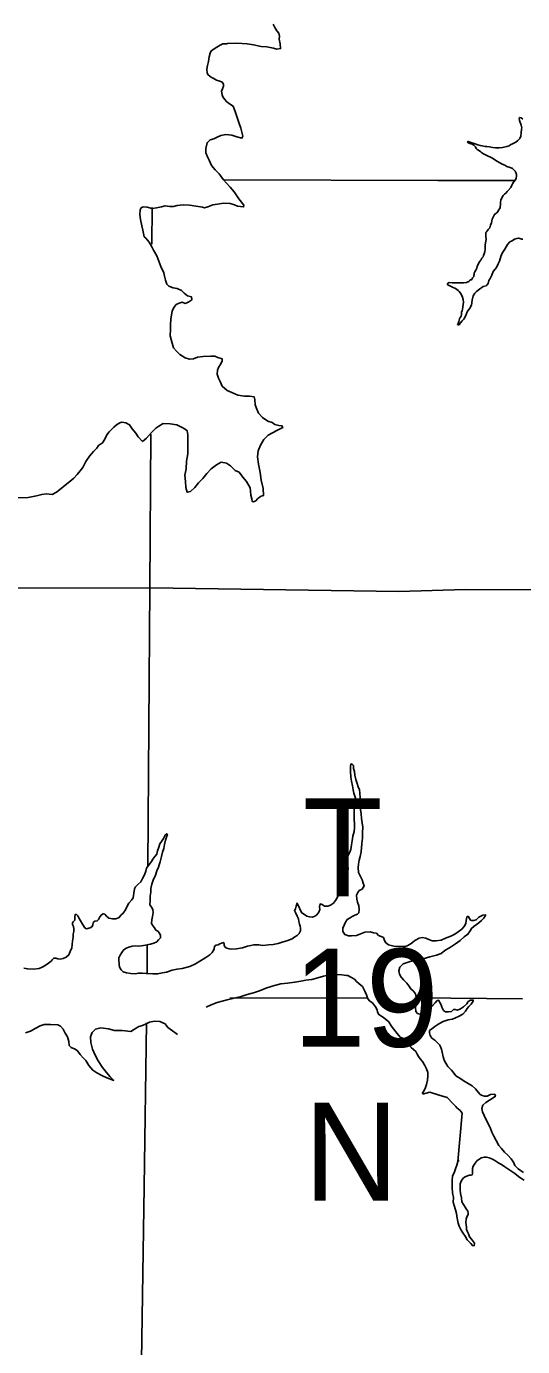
# Model space of a CAD drawing. Extents: x 77230 to 630905, y 790554 to 1662844.
# Drawn here: x 326622 to 333032, y 1564948 to 1582020 of the extents above; entities that cross this region are included whole.
import ezdxf

# ---------------------------------------------------------------- set-up
doc = ezdxf.new("R2010")
doc.units = 0
for name, color, linetype in [('Level 16', 7, 'Continuous'), ('Level 17', 7, 'Continuous'), ('Level 28', 7, 'Continuous'), ('Level 35', 7, 'Continuous')]:
    doc.layers.add(name, color=color, linetype=linetype)

msp = doc.modelspace()

# ---------------------------------------------------------------- linework, layer by layer
at = {"layer": 'Level 16'}
for points in [[(331939, 1580026), (329179, 1580034)], [(331939, 1580026), (331939, 1580026)], [(331939, 1580026), (332937, 1580026)], [(328244, 1579203), (328247, 1579678)], [(328191, 1571162), (328217, 1574763), (328229, 1576745)], [(325937, 1574754), (328223, 1574759), (331432, 1574714)], [(331432, 1574714), (332296, 1574739)], [(332296, 1574739), (332296, 1574739)], [(333317, 1574735), (332296, 1574739)], [(328181, 1569769), (328184, 1570147)], [(331033, 1569456), (329252, 1569452)], [(331640, 1569456), (333032, 1569446)], [(328143, 1567014), (328174, 1569133)], [(328087, 1562234), (328102, 1564209), (328143, 1567014)]]:
    msp.add_lwpolyline(points, dxfattribs=at)
at = {"layer": 'Level 17'}
for points in [[(329013, 1581361), (328971, 1581393), (328959, 1581417), (328955, 1581469), (328961, 1581513), (328975, 1581565), (328983, 1581625), (328997, 1581675), (329011, 1581703), (329083, 1581753), (329125, 1581777), (329159, 1581793), (329217, 1581795), (329217, 1581801), (329339, 1581803), (329474, 1581794), (329554, 1581782), (329656, 1581760), (329730, 1581754), (329813, 1581740), (329857, 1581728), (329905, 1581734), (329901, 1581794), (329889, 1581854), (329893, 1581896), (329883, 1581934), (329856, 1581964), (329830, 1582006), (329808, 1582050)], [(328487, 1578233), (328497, 1578289), (328507, 1578337), (328527, 1578387), (328557, 1578423), (328595, 1578443), (328633, 1578453), (328671, 1578439), (328695, 1578447), (328721, 1578459), (328757, 1578483), (328755, 1578521), (328703, 1578537), (328659, 1578571), (328624, 1578605), (328568, 1578631), (328518, 1578641), (328464, 1578659), (328436, 1578688), (328420, 1578740), (328408, 1578792), (328398, 1578832), (328359, 1578916), (328333, 1578984), (328307, 1579052), (328263, 1579128), (328239, 1579180), (328207, 1579230), (328164, 1579280), (328142, 1579300), (328126, 1579384), (328114, 1579442), (328096, 1579524), (328086, 1579586), (328092, 1579650), (328104, 1579676), (328130, 1579688), (328182, 1579682), (328248, 1579666), (328304, 1579676), (328366, 1579688), (328414, 1579698), (328477, 1579692), (328523, 1579692), (328569, 1579703), (328645, 1579711), (328729, 1579709), (328813, 1579697), (328896, 1579683), (328924, 1579673), (328964, 1579685), (329030, 1579715), (329092, 1579723), (329168, 1579733), (329254, 1579730), (329310, 1579712), (329351, 1579694), (329427, 1579686), (329431, 1579710), (329368, 1579790), (329304, 1579880), (329256, 1579940), (329208, 1579991), (329168, 1580037), (329111, 1580115), (329059, 1580167), (329015, 1580221), (328985, 1580291), (328961, 1580333), (328941, 1580387), (328939, 1580443), (328956, 1580515), (328994, 1580553), (329043, 1580565), (329087, 1580589), (329133, 1580611), (329197, 1580621), (329275, 1580615), (329339, 1580594), (329407, 1580574), (329419, 1580600), (329391, 1580706), (329365, 1580778), (329339, 1580856), (329323, 1580907), (329305, 1580955), (329291, 1580987), (329258, 1581011), (329210, 1581045), (329180, 1581079), (329160, 1581111), (329150, 1581135), (329144, 1581183), (329154, 1581213), (329170, 1581249), (329170, 1581275), (329152, 1581301), (329120, 1581311), (329078, 1581327), (329035, 1581349), (329013, 1581361)], [(332860, 1580477), (332879, 1580493), (332894, 1580499), (332912, 1580508), (332947, 1580525), (332972, 1580545), (332995, 1580571), (333008, 1580602), (333015, 1580645), (333020, 1580691), (333022, 1580707), (333013, 1580742), (332994, 1580805), (332987, 1580829), (332987, 1580835), (332991, 1580840), (332996, 1580843), (333012, 1580839), (333036, 1580821)], [(332860, 1580477), (332879, 1580493), (332894, 1580499), (332912, 1580508), (332947, 1580525), (332972, 1580545), (332995, 1580571), (333008, 1580602), (333015, 1580645), (333020, 1580691), (333022, 1580707), (333013, 1580742), (332994, 1580805), (332987, 1580829), (332987, 1580835), (332991, 1580840), (332996, 1580843), (333012, 1580839), (333036, 1580821)], [(332882, 1579938), (332895, 1579968), (332904, 1579986), (332915, 1580005), (332939, 1580034), (332948, 1580059), (332955, 1580084), (332955, 1580107), (332946, 1580133), (332936, 1580149), (332919, 1580166), (332901, 1580181), (332872, 1580196), (332831, 1580210), (332805, 1580226), (332770, 1580237), (332745, 1580253), (332710, 1580274), (332634, 1580321), (332570, 1580352), (332534, 1580366), (332508, 1580386), (332494, 1580398), (332463, 1580419), (332446, 1580427), (332434, 1580442), (332423, 1580462), (332403, 1580486), (332381, 1580498), (332353, 1580506), (332326, 1580517), (332320, 1580524), (332322, 1580528), (332325, 1580531), (332330, 1580533), (332344, 1580527), (332377, 1580516), (332408, 1580505), (332455, 1580489), (332484, 1580479), (332510, 1580474), (332550, 1580469), (332572, 1580467), (332603, 1580462), (332623, 1580458), (332648, 1580455), (332682, 1580451), (332729, 1580452), (332772, 1580453), (332792, 1580457), (332831, 1580466), (332860, 1580477)], [(332882, 1579938), (332895, 1579968), (332904, 1579986), (332915, 1580005), (332939, 1580034), (332948, 1580059), (332955, 1580084), (332955, 1580107), (332946, 1580133), (332936, 1580149), (332919, 1580166), (332901, 1580181), (332872, 1580196), (332831, 1580210), (332805, 1580226), (332770, 1580237), (332745, 1580253), (332710, 1580274), (332634, 1580321), (332570, 1580352), (332534, 1580366), (332508, 1580386), (332494, 1580398), (332463, 1580419), (332446, 1580427), (332434, 1580442), (332423, 1580462), (332403, 1580486), (332381, 1580498), (332353, 1580506), (332326, 1580517), (332320, 1580524), (332322, 1580528), (332325, 1580531), (332330, 1580533), (332344, 1580527), (332377, 1580516), (332408, 1580505), (332455, 1580489), (332484, 1580479), (332510, 1580474), (332550, 1580469), (332572, 1580467), (332603, 1580462), (332623, 1580458), (332648, 1580455), (332682, 1580451), (332729, 1580452), (332772, 1580453), (332792, 1580457), (332831, 1580466), (332860, 1580477)], [(332447, 1578914), (332459, 1578946), (332474, 1578975), (332483, 1578987), (332493, 1578998), (332505, 1579023), (332513, 1579033), (332521, 1579042), (332527, 1579056), (332536, 1579080), (332546, 1579111), (332549, 1579136), (332551, 1579159), (332547, 1579178), (332551, 1579193), (332555, 1579223), (332560, 1579265), (332558, 1579305), (332556, 1579341), (332558, 1579354), (332567, 1579365), (332579, 1579379), (332589, 1579392), (332608, 1579416), (332620, 1579451), (332630, 1579482), (332633, 1579506), (332641, 1579528), (332657, 1579561), (332670, 1579588), (332685, 1579601), (332699, 1579611), (332715, 1579630), (332723, 1579646), (332733, 1579660), (332741, 1579676), (332744, 1579691), (332745, 1579714), (332745, 1579747), (332753, 1579773), (332759, 1579795), (332768, 1579807), (332775, 1579821), (332782, 1579833), (332789, 1579842), (332800, 1579849), (332822, 1579868), (332835, 1579884), (332847, 1579900), (332882, 1579938)], [(332447, 1578914), (332459, 1578946), (332474, 1578975), (332483, 1578987), (332493, 1578998), (332505, 1579023), (332513, 1579033), (332521, 1579042), (332527, 1579056), (332536, 1579080), (332546, 1579111), (332549, 1579136), (332551, 1579159), (332547, 1579178), (332551, 1579193), (332555, 1579223), (332560, 1579265), (332558, 1579305), (332556, 1579341), (332558, 1579354), (332567, 1579365), (332579, 1579379), (332589, 1579392), (332608, 1579416), (332620, 1579451), (332630, 1579482), (332633, 1579506), (332641, 1579528), (332657, 1579561), (332670, 1579588), (332685, 1579601), (332699, 1579611), (332715, 1579630), (332723, 1579646), (332733, 1579660), (332741, 1579676), (332744, 1579691), (332745, 1579714), (332745, 1579747), (332753, 1579773), (332759, 1579795), (332768, 1579807), (332775, 1579821), (332782, 1579833), (332789, 1579842), (332800, 1579849), (332822, 1579868), (332835, 1579884), (332847, 1579900), (332882, 1579938)], [(333036, 1579269), (333022, 1579270), (332982, 1579282), (332958, 1579277), (332930, 1579269), (332898, 1579249), (332868, 1579233), (332839, 1579199), (332804, 1579141), (332770, 1579088), (332752, 1579044), (332736, 1578986), (332719, 1578952), (332694, 1578903), (332677, 1578881), (332652, 1578850), (332635, 1578803), (332612, 1578761), (332598, 1578733), (332587, 1578696), (332571, 1578675), (332561, 1578665), (332521, 1578655), (332475, 1578621), (332438, 1578594), (332415, 1578570), (332393, 1578536), (332379, 1578478), (332371, 1578415), (332351, 1578375), (332318, 1578327), (332305, 1578295), (332287, 1578257), (332272, 1578234), (332251, 1578212), (332227, 1578182), (332211, 1578162), (332208, 1578159), (332202, 1578159), (332198, 1578159), (332194, 1578163), (332191, 1578168), (332198, 1578179), (332207, 1578205), (332217, 1578239), (332228, 1578256), (332238, 1578275), (332244, 1578293), (332244, 1578327), (332251, 1578344), (332258, 1578359), (332260, 1578392), (332267, 1578454), (332265, 1578489), (332250, 1578531), (332231, 1578569), (332215, 1578590), (332201, 1578605), (332184, 1578616), (332165, 1578629), (332127, 1578648), (332082, 1578670), (332068, 1578678), (332063, 1578689), (332064, 1578697), (332070, 1578703), (332074, 1578706), (332086, 1578709), (332123, 1578704), (332175, 1578703), (332214, 1578703)], [(333036, 1579269), (333022, 1579270), (332982, 1579282), (332958, 1579277), (332930, 1579269), (332898, 1579249), (332868, 1579233), (332839, 1579199), (332804, 1579141), (332770, 1579088), (332752, 1579044), (332736, 1578986), (332719, 1578952), (332694, 1578903), (332677, 1578881), (332652, 1578850), (332635, 1578803), (332612, 1578761), (332598, 1578733), (332587, 1578696)], [(332214, 1578703), (332268, 1578706), (332306, 1578708), (332339, 1578720), (332349, 1578733), (332353, 1578740), (332356, 1578742), (332366, 1578742), (332370, 1578742), (332377, 1578746), (332379, 1578751), (332381, 1578757), (332386, 1578768), (332396, 1578779), (332401, 1578786), (332404, 1578797), (332406, 1578811), (332406, 1578818), (332407, 1578830), (332414, 1578845), (332427, 1578866), (332441, 1578892), (332447, 1578914)], [(332214, 1578703), (332268, 1578706), (332306, 1578708), (332339, 1578720), (332349, 1578733), (332353, 1578740), (332356, 1578742), (332366, 1578742), (332370, 1578742), (332377, 1578746), (332379, 1578751), (332381, 1578757), (332386, 1578768), (332396, 1578779), (332401, 1578786), (332404, 1578797), (332406, 1578811), (332406, 1578818), (332407, 1578830), (332414, 1578845), (332427, 1578866), (332441, 1578892), (332447, 1578914)], [(332587, 1578696), (332571, 1578675), (332561, 1578665), (332521, 1578655), (332475, 1578621), (332438, 1578594), (332415, 1578570), (332393, 1578536), (332379, 1578478), (332371, 1578415), (332351, 1578375), (332318, 1578327), (332305, 1578295), (332287, 1578257), (332272, 1578234), (332251, 1578212), (332227, 1578182), (332211, 1578162), (332208, 1578159), (332202, 1578159), (332198, 1578159), (332194, 1578163), (332191, 1578168), (332198, 1578179), (332207, 1578205), (332217, 1578239), (332228, 1578256), (332238, 1578275), (332244, 1578293), (332244, 1578327), (332251, 1578344), (332258, 1578359), (332260, 1578392), (332267, 1578454), (332265, 1578489), (332250, 1578531), (332231, 1578569), (332215, 1578590), (332201, 1578605), (332184, 1578616), (332165, 1578629), (332127, 1578648), (332082, 1578670), (332068, 1578678), (332063, 1578689), (332064, 1578697), (332070, 1578703), (332074, 1578706), (332086, 1578709), (332123, 1578704), (332175, 1578703), (332214, 1578703)], [(328122, 1576654), (328174, 1576696), (328236, 1576769), (328292, 1576823), (328334, 1576851), (328390, 1576883), (328481, 1576879), (328567, 1576867), (328625, 1576839), (328671, 1576813), (328699, 1576791), (328707, 1576739), (328709, 1576663), (328706, 1576593), (328706, 1576493), (328692, 1576397), (328686, 1576299), (328670, 1576215), (328676, 1576133), (328680, 1576059), (328700, 1575995), (328740, 1576007), (328799, 1576056), (328847, 1576116), (328901, 1576174), (328955, 1576238), (329007, 1576298), (329079, 1576350), (329137, 1576384), (329209, 1576370), (329257, 1576338), (329291, 1576302), (329319, 1576278), (329370, 1576256), (329418, 1576191), (329464, 1576133), (329514, 1576055), (329516, 1576011), (329520, 1575959), (329536, 1575911), (329537, 1575877), (329557, 1575873), (329585, 1575887), (329609, 1575911), (329631, 1575929), (329655, 1575947), (329687, 1575955), (329679, 1576045), (329656, 1576151), (329642, 1576253), (329620, 1576357), (329606, 1576453), (329616, 1576531), (329646, 1576607), (329688, 1576677), (329744, 1576733), (329800, 1576763), (329856, 1576793), (329908, 1576819), (329934, 1576833), (329924, 1576857), (329882, 1576861), (329832, 1576873), (329796, 1576899), (329741, 1576917), (329671, 1576961), (329621, 1577019), (329597, 1577069), (329579, 1577127), (329573, 1577195), (329565, 1577229), (329506, 1577238), (329440, 1577238), (329352, 1577252), (329276, 1577288), (329216, 1577310), (329153, 1577366), (329125, 1577428), (329105, 1577470), (329087, 1577524), (329089, 1577574), (329103, 1577610), (329127, 1577642), (329151, 1577692), (329151, 1577722), (329097, 1577740), (329055, 1577756), (329003, 1577756), (328906, 1577753), (328834, 1577741), (328780, 1577721), (328728, 1577719), (328674, 1577735), (328604, 1577777), (328561, 1577821), (328521, 1577863), (328503, 1577925), (328479, 1578017), (328483, 1578107), (328485, 1578163), (328487, 1578233)], [(326479, 1575924), (326644, 1575930), (326752, 1575948), (326820, 1575968), (326876, 1575977), (326954, 1575969), (327009, 1575995), (327071, 1576043), (327123, 1576089), (327185, 1576135), (327233, 1576179), (327277, 1576225), (327315, 1576273), (327349, 1576317), (327391, 1576395), (327439, 1576461), (327487, 1576523), (327531, 1576567), (327553, 1576601), (327605, 1576634), (327633, 1576684), (327663, 1576740), (327691, 1576776), (327753, 1576838), (327787, 1576868), (327829, 1576892), (327853, 1576902), (327907, 1576894), (327955, 1576868), (327990, 1576816), (328034, 1576762), (328064, 1576714), (328122, 1576654)], [(331063, 1570312), (330993, 1570305), (330888, 1570264), (330824, 1570260), (330784, 1570261), (330734, 1570277), (330710, 1570315), (330712, 1570359), (330727, 1570399), (330745, 1570435), (330768, 1570469), (330804, 1570492), (330832, 1570510), (330864, 1570526), (330899, 1570541), (330917, 1570557), (330919, 1570599), (330916, 1570647), (330900, 1570693), (330890, 1570735), (330885, 1570785), (330903, 1570819), (330923, 1570847), (330958, 1570865), (330974, 1570885), (330986, 1570906), (330974, 1570939), (330959, 1570983), (330935, 1571037), (330914, 1571079), (330908, 1571143), (330914, 1571187), (330921, 1571237), (330933, 1571287), (330946, 1571345), (330957, 1571452), (330966, 1571522), (330966, 1571602), (330967, 1571664), (330959, 1571720), (330950, 1571776), (330949, 1571838), (330939, 1571892), (330939, 1571938), (330932, 1571992), (330932, 1572044), (330931, 1572106), (330925, 1572146), (330908, 1572187), (330894, 1572229), (330880, 1572283), (330865, 1572337), (330859, 1572383), (330848, 1572425), (330846, 1572461), (330834, 1572477), (330814, 1572483), (330808, 1572443), (330807, 1572383), (330814, 1572311), (330820, 1572259), (330836, 1572199), (330843, 1572147), (330853, 1572105), (330872, 1572039), (330869, 1571967), (330857, 1571907), (330858, 1571837), (330856, 1571767), (330859, 1571705), (330859, 1571655), (330858, 1571609), (330840, 1571548), (330831, 1571488), (330823, 1571436), (330814, 1571378), (330798, 1571334), (330775, 1571296), (330765, 1571260), (330770, 1571226), (330774, 1571222), (330776, 1571170), (330780, 1571120), (330757, 1571091), (330737, 1571075), (330715, 1571075), (330697, 1571049), (330680, 1571019), (330676, 1570975), (330678, 1570927), (330677, 1570873), (330664, 1570812), (330642, 1570758), (330617, 1570716), (330591, 1570684), (330551, 1570657), (330515, 1570643), (330472, 1570645), (330445, 1570664), (330417, 1570672), (330410, 1570636)], [(328171, 1569774), (328117, 1569776), (328071, 1569776), (328026, 1569769), (327970, 1569773), (327916, 1569780), (327874, 1569792), (327844, 1569819), (327825, 1569855), (327821, 1569895), (327817, 1569943), (327818, 1569975), (327832, 1570009), (327854, 1570046), (327873, 1570070), (327901, 1570096), (327947, 1570111), (327988, 1570125), (328034, 1570129), (328072, 1570128), (328110, 1570132), (328160, 1570139), (328198, 1570147), (328224, 1570153), (328267, 1570166), (328305, 1570182), (328329, 1570206), (328355, 1570234), (328354, 1570262), (328340, 1570294), (328320, 1570318), (328296, 1570334), (328278, 1570364), (328259, 1570386), (328239, 1570421), (328243, 1570465), (328252, 1570508), (328260, 1570562), (328256, 1570594), (328243, 1570628), (328217, 1570659), (328219, 1570713), (328220, 1570771), (328228, 1570823), (328229, 1570872), (328241, 1570928), (328258, 1570978), (328289, 1571046), (328307, 1571098), (328328, 1571147), (328338, 1571177), (328352, 1571217), (328369, 1571285), (328382, 1571343), (328396, 1571387), (328407, 1571439), (328421, 1571496), (328433, 1571534), (328444, 1571570), (328438, 1571580), (328416, 1571562), (328391, 1571517), (328367, 1571481), (328346, 1571449), (328332, 1571407), (328314, 1571359), (328305, 1571316), (328279, 1571284), (328254, 1571250), (328240, 1571220), (328206, 1571181), (328173, 1571135), (328165, 1571097), (328148, 1571049), (328122, 1571001), (328099, 1570958), (328063, 1570922), (328033, 1570892), (328018, 1570868), (328010, 1570811), (327999, 1570753), (327979, 1570721), (327947, 1570683), (327922, 1570643), (327900, 1570596), (327873, 1570552), (327843, 1570526), (327821, 1570498), (327778, 1570481), (327736, 1570481), (327686, 1570490), (327656, 1570514), (327634, 1570540), (327614, 1570546), (327592, 1570533), (327570, 1570507), (327552, 1570469), (327537, 1570453), (327507, 1570449), (327485, 1570430), (327481, 1570396)], [(327481, 1570396), (327469, 1570376), (327444, 1570362), (327400, 1570351), (327376, 1570363), (327345, 1570411), (327315, 1570463), (327301, 1570493), (327287, 1570520), (327269, 1570536), (327251, 1570534), (327249, 1570504), (327247, 1570462), (327227, 1570440), (327216, 1570426), (327216, 1570404), (327232, 1570382), (327236, 1570350), (327235, 1570316), (327225, 1570282), (327227, 1570244), (327216, 1570190), (327214, 1570148), (327207, 1570104), (327189, 1570055), (327168, 1570013), (327136, 1569985), (327098, 1569966), (327060, 1569958), (327028, 1569962), (327000, 1569972), (326976, 1569971), (326955, 1569951), (326943, 1569933), (326909, 1569907), (326866, 1569874), (326824, 1569854), (326786, 1569837), (326712, 1569827), (326639, 1569832), (326589, 1569842)], [(330410, 1570636), (330412, 1570600), (330402, 1570566), (330373, 1570532), (330347, 1570513), (330319, 1570501), (330281, 1570505), (330247, 1570514), (330213, 1570534), (330181, 1570556), (330157, 1570596), (330147, 1570630), (330130, 1570659), (330118, 1570683), (330108, 1570643), (330099, 1570609), (330085, 1570587), (330103, 1570551), (330122, 1570513), (330138, 1570479), (330142, 1570443), (330149, 1570409), (330159, 1570386), (330165, 1570358), (330165, 1570324), (330144, 1570289), (330122, 1570265), (330092, 1570245), (330056, 1570220), (329987, 1570196), (329939, 1570181), (329875, 1570159), (329808, 1570146), (329750, 1570142), (329678, 1570133), (329626, 1570142), (329560, 1570144), (329521, 1570135), (329477, 1570125), (329415, 1570106), (329335, 1570090), (329278, 1570089), (329242, 1570093), (329210, 1570098), (329190, 1570114), (329177, 1570136), (329175, 1570158), (329167, 1570174), (329141, 1570164), (329119, 1570154), (329098, 1570145), (329072, 1570139), (329054, 1570125), (329046, 1570087), (329021, 1570045), (328991, 1570016), (328941, 1569978), (328906, 1569956), (328864, 1569931), (328808, 1569899), (328733, 1569862), (328633, 1569837), (328568, 1569830), (328506, 1569816), (328432, 1569789), (328379, 1569780), (328317, 1569768), (328255, 1569767), (328171, 1569774)], [(331490, 1569898), (331579, 1569927), (331682, 1569951), (331746, 1569962), (331834, 1569987), (331919, 1570010), (331979, 1570033), (332030, 1570070), (332100, 1570111), (332165, 1570158), (332224, 1570201), (332279, 1570246), (332327, 1570281), (332356, 1570323), (332373, 1570355), (332405, 1570386), (332439, 1570408), (332468, 1570427), (332502, 1570457), (332531, 1570486), (332553, 1570522), (332552, 1570532), (332517, 1570528), (332469, 1570501), (332432, 1570468), (332402, 1570460), (332376, 1570456), (332358, 1570463), (332347, 1570485), (332329, 1570513), (332311, 1570503), (332302, 1570456), (332299, 1570418), (332279, 1570382), (332246, 1570346), (332198, 1570311), (332159, 1570282), (332105, 1570257), (332036, 1570228), (331982, 1570203), (331918, 1570197), (331864, 1570194), (331820, 1570213), (331782, 1570231), (331736, 1570238), (331696, 1570229), (331651, 1570203), (331639, 1570198)], [(331490, 1570122), (331370, 1570127), (331302, 1570142), (331260, 1570172), (331244, 1570210), (331235, 1570236), (331205, 1570251), (331173, 1570263), (331143, 1570295), (331107, 1570300), (331063, 1570312)], [(331639, 1570198), (331612, 1570174), (331579, 1570150), (331540, 1570131), (331516, 1570122), (331490, 1570122)], [(331493, 1569692), (331463, 1569726), (331443, 1569765), (331435, 1569807), (331446, 1569855), (331490, 1569898)], [(331449, 1568947), (331410, 1568998), (331364, 1569055), (331333, 1569097), (331303, 1569147), (331259, 1569187), (331221, 1569214), (331177, 1569242), (331158, 1569272), (331154, 1569304), (331132, 1569340), (331092, 1569391), (331058, 1569415), (331035, 1569443), (331017, 1569497), (330995, 1569543), (330962, 1569604), (330918, 1569644), (330886, 1569670), (330862, 1569698), (330814, 1569727), (330776, 1569745), (330758, 1569747), (330696, 1569754), (330624, 1569758), (330528, 1569751), (330459, 1569737), (330387, 1569718), (330311, 1569693), (330234, 1569685), (330168, 1569674), (330092, 1569660), (329996, 1569649), (329907, 1569640), (329829, 1569618), (329730, 1569589), (329632, 1569550), (329557, 1569522), (329473, 1569499), (329395, 1569476), (329308, 1569454), (329216, 1569431), (329085, 1569398), (329011, 1569369), (328946, 1569338)], [(331493, 1569692), (331486, 1569704)], [(332619, 1568207), (332573, 1568188), (332541, 1568185), (332509, 1568193), (332485, 1568207), (332458, 1568238), (332424, 1568282), (332381, 1568319), (332329, 1568350), (332278, 1568380), (332222, 1568417), (332171, 1568450), (332135, 1568496), (332112, 1568523), (332068, 1568571), (332041, 1568615), (332018, 1568650), (332008, 1568696), (331995, 1568754), (331984, 1568796), (331965, 1568844), (331935, 1568877), (331898, 1568911), (331858, 1568938), (331840, 1568972), (331831, 1569004), (331829, 1569034), (331860, 1569058), (331900, 1569087), (331949, 1569120), (332005, 1569151), (332072, 1569172), (332126, 1569182), (332203, 1569216), (332261, 1569246), (332294, 1569285), (332318, 1569319), (332337, 1569344), (332369, 1569376), (332394, 1569413), (332396, 1569429), (332360, 1569426), (332330, 1569410), (332311, 1569379), (332267, 1569341), (332232, 1569316), (332190, 1569297), (332162, 1569309), (332138, 1569305), (332112, 1569280), (332075, 1569276), (332035, 1569275), (332012, 1569295), (331990, 1569337), (331979, 1569368), (331963, 1569396), (331952, 1569424), (331930, 1569424), (331903, 1569391), (331858, 1569345), (331820, 1569304), (331777, 1569273), (331737, 1569257), (331707, 1569246), (331675, 1569254), (331655, 1569280), (331648, 1569332), (331659, 1569382), (331669, 1569420), (331656, 1569466), (331649, 1569508), (331621, 1569545), (331588, 1569573), (331562, 1569615), (331535, 1569646), (331493, 1569692)], [(328573, 1568982), (328555, 1568998), (328511, 1569030), (328449, 1569075), (328413, 1569121), (328345, 1569152), (328275, 1569156), (328211, 1569143), (328171, 1569123), (328120, 1569099), (328074, 1569086)], [(328074, 1569086), (328018, 1569052), (327969, 1569021), (327857, 1569035), (327759, 1569034), (327681, 1569055), (327585, 1569069), (327516, 1569052), (327472, 1569010), (327451, 1568955), (327455, 1568879), (327474, 1568792), (327510, 1568718), (327547, 1568642), (327607, 1568557), (327656, 1568491), (327706, 1568437), (327750, 1568390), (327662, 1568425), (327596, 1568454), (327532, 1568488), (327480, 1568522), (327429, 1568583), (327389, 1568647), (327357, 1568681), (327317, 1568724), (327280, 1568772), (327250, 1568792), (327198, 1568817), (327174, 1568843), (327168, 1568895), (327153, 1568955), (327123, 1569003), (327095, 1569051), (327064, 1569091), (327026, 1569108), (326931, 1569114), (326851, 1569111), (326799, 1569097), (326743, 1569064), (326676, 1569026), (326608, 1569007)], [(331501, 1568927), (331449, 1568947)], [(331501, 1568927), (331531, 1568909), (331551, 1568886), (331562, 1568858), (331574, 1568832), (331592, 1568816), (331625, 1568789), (331653, 1568765), (331672, 1568729), (331688, 1568697), (331708, 1568670), (331739, 1568634), (331768, 1568584), (331792, 1568541), (331807, 1568491), (331810, 1568447), (331803, 1568391), (331790, 1568335), (331774, 1568286), (331753, 1568248), (331734, 1568222)], [(332256, 1567964), (332251, 1567968), (332225, 1568001), (332185, 1568035), (332168, 1568053), (332137, 1568085), (332060, 1568167), (331954, 1568199), (331835, 1568237), (331738, 1568210)], [(333044, 1567200), (333005, 1567223), (332977, 1567247), (332932, 1567290), (332914, 1567332), (332883, 1567377), (332841, 1567423), (332800, 1567460), (332759, 1567508), (332725, 1567549), (332692, 1567611), (332661, 1567671), (332636, 1567722), (332615, 1567782), (332570, 1567863), (332537, 1567937), (332514, 1567985), (332508, 1568025), (332517, 1568071), (332556, 1568103), (332606, 1568136), (332653, 1568165), (332681, 1568185), (332672, 1568211), (332619, 1568207)], [(332251, 1567968), (332197, 1567343)], [(332197, 1567343), (332183, 1567293), (332166, 1567245), (332147, 1567196), (332127, 1567154), (332124, 1567096), (332123, 1567054), (332122, 1567006), (332125, 1566934), (332138, 1566874), (332135, 1566816), (332147, 1566772), (332166, 1566718), (332177, 1566668), (332188, 1566610), (332199, 1566542), (332212, 1566505), (332240, 1566453), (332259, 1566419), (332291, 1566374), (332318, 1566330), (332345, 1566300), (332365, 1566279), (332385, 1566253), (332407, 1566249)], [(332407, 1566249), (332413, 1566283), (332384, 1566319), (332372, 1566337), (332347, 1566368), (332333, 1566404), (332319, 1566430), (332308, 1566462), (332306, 1566492), (332301, 1566554), (332302, 1566594), (332312, 1566626), (332329, 1566654), (332329, 1566673), (332326, 1566699), (332304, 1566728), (332290, 1566752), (332269, 1566786), (332249, 1566820), (332242, 1566873), (332231, 1566929), (332224, 1566977), (332225, 1567021), (332227, 1567053), (332244, 1567094), (332268, 1567128), (332291, 1567145), (332321, 1567157), (332347, 1567163), (332365, 1567164), (332379, 1567168), (332385, 1567186), (332386, 1567216), (332386, 1567250), (332393, 1567280), (332421, 1567319), (332446, 1567353), (332476, 1567373), (332499, 1567388), (332539, 1567398), (332565, 1567399), (332599, 1567387), (332642, 1567370), (332674, 1567354), (332724, 1567321), (332762, 1567302), (332805, 1567272), (332869, 1567229), (332932, 1567186), (332981, 1567147), (333023, 1567115), (333051, 1567098)]]:
    msp.add_lwpolyline(points, dxfattribs=at)
at = {"layer": 'Level 28'}
msp.add_line((330514, 1569459), (330514, 1569459), dxfattribs=at)
at = {"layer": 'Level 35'}
msp.add_lwpolyline([(332211, 1567350), (332197, 1567351)], dxfattribs=at)

# ---------------------------------------------------------------- texts
at = {"layer": 'Level 28'}
for s, height, p in [('T', 1267, (330191, 1570771)), ('19', 1267.2, (330065, 1568825)), ('N', 1267, (330207, 1566836))]:
    msp.add_text(s, height=height, dxfattribs=at).set_placement(p)

doc.saveas('drawing.dxf')
